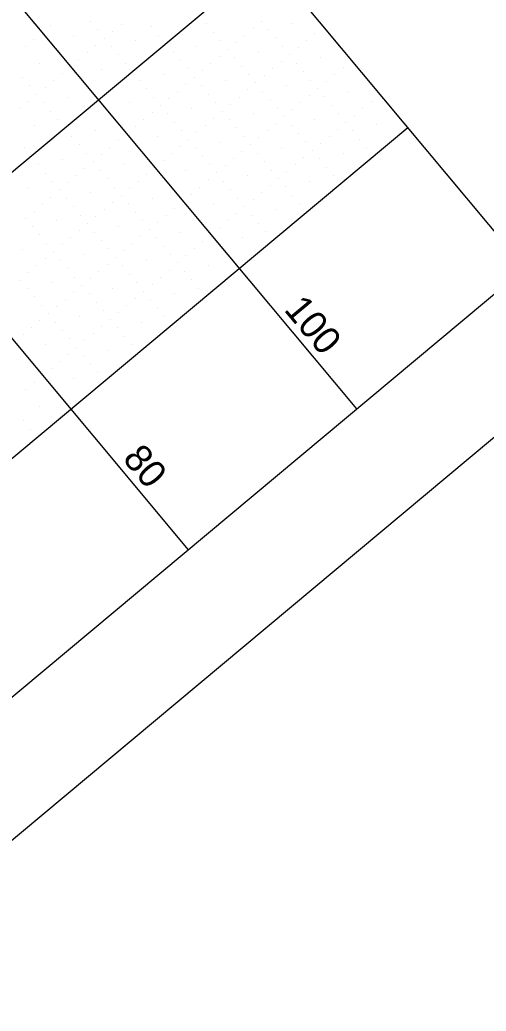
# Model space of a CAD drawing. Extents: x 2042995 to 2043795, y 305365 to 306249.
# Drawn here: x 2043569.4 to 2043611.9, y 305492.2 to 305582.4 of the extents above; entities that cross this region are included whole.
import ezdxf

# ---------------------------------------------------------------- set-up
doc = ezdxf.new("R2010")
doc.units = 0
for name, color, linetype in [('BR_BORDER LINES', 7, 'Continuous'), ('BR_GRID DOTS', 7, 'Continuous'), ('BR_GRID LINES', 7, 'Continuous'), ('BR_TEXT', 7, 'Continuous'), ('RD_SHT_IplotShp', 7, 'Continuous')]:
    doc.layers.add(name, color=color, linetype=linetype)

msp = doc.modelspace()

# ---------------------------------------------------------------- linework, layer by layer
at = {"layer": 'BR_BORDER LINES'}
for p, q in [((2043183.839, 306076.621), (2043615.462, 305559.826)), ((2043458.121, 305428.416), (2043780.48, 305697.647)), ((2043604.779, 305572.617), (2043493.489, 305479.668))]:
    msp.add_line(p, q, dxfattribs=at)
at = {"layer": 'BR_GRID DOTS'}
for p, q in [((2043572.248, 305581.928), (2043572.248, 305581.928)), ((2043575.832, 305582.316), (2043575.832, 305582.316)), ((2043578.649, 305582.063), (2043578.649, 305582.063)), ((2043581.467, 305581.81), (2043581.467, 305581.81)), ((2043586.46, 305582.072), (2043586.46, 305582.072)), ((2043590.685, 305581.692), (2043590.685, 305581.692)), ((2043591.453, 305582.333), (2043591.453, 305582.333)), ((2043594.27, 305582.08), (2043594.27, 305582.08)), ((2043571.48, 305581.287), (2043571.48, 305581.287)), ((2043574.297, 305581.034), (2043574.297, 305581.034)), ((2043576.473, 305581.549), (2043576.473, 305581.549)), ((2043577.114, 305580.781), (2043577.114, 305580.781)), ((2043577.882, 305581.422), (2043577.882, 305581.422)), ((2043582.108, 305581.043), (2043582.108, 305581.043)), ((2043587.101, 305581.304), (2043587.101, 305581.304)), ((2043589.918, 305581.051), (2043589.918, 305581.051)), ((2043592.094, 305581.566), (2043592.094, 305581.566)), ((2043592.735, 305580.798), (2043592.735, 305580.798)), ((2043596.32, 305581.186), (2043596.32, 305581.186)), ((2043569.945, 305580.005), (2043569.945, 305580.005)), ((2043570.713, 305580.646), (2043570.713, 305580.646)), ((2043576.347, 305580.14), (2043576.347, 305580.14)), ((2043577.755, 305580.014), (2043577.755, 305580.014)), ((2043579.932, 305580.528), (2043579.932, 305580.528)), ((2043585.566, 305580.022), (2043585.566, 305580.022)), ((2043587.742, 305580.537), (2043587.742, 305580.537)), ((2043589.15, 305580.41), (2043589.15, 305580.41)), ((2043593.376, 305580.031), (2043593.376, 305580.031)), ((2043594.785, 305579.904), (2043594.785, 305579.904)), ((2043595.552, 305580.545), (2043595.552, 305580.545)), ((2043575.579, 305579.499), (2043575.579, 305579.499)), ((2043578.396, 305579.246), (2043578.396, 305579.246)), ((2043583.39, 305579.508), (2043583.39, 305579.508)), ((2043587.615, 305579.128), (2043587.615, 305579.128)), ((2043588.383, 305579.769), (2043588.383, 305579.769)), ((2043589.024, 305579.002), (2043589.024, 305579.002)), ((2043591.2, 305579.516), (2043591.2, 305579.516)), ((2043594.017, 305579.263), (2043594.017, 305579.263)), ((2043596.834, 305579.01), (2043596.834, 305579.01)), ((2043571.227, 305578.47), (2043571.227, 305578.47)), ((2043574.044, 305578.217), (2043574.044, 305578.217)), ((2043574.812, 305578.858), (2043574.812, 305578.858)), ((2043579.038, 305578.479), (2043579.038, 305578.479)), ((2043584.031, 305578.74), (2043584.031, 305578.74)), ((2043586.848, 305578.487), (2043586.848, 305578.487)), ((2043589.665, 305578.234), (2043589.665, 305578.234)), ((2043593.249, 305578.622), (2043593.249, 305578.622)), ((2043594.658, 305578.496), (2043594.658, 305578.496)), ((2043598.884, 305578.116), (2043598.884, 305578.116)), ((2043569.692, 305577.188), (2043569.692, 305577.188)), ((2043573.277, 305577.576), (2043573.277, 305577.576)), ((2043576.861, 305577.964), (2043576.861, 305577.964)), ((2043582.496, 305577.458), (2043582.496, 305577.458)), ((2043584.672, 305577.973), (2043584.672, 305577.973)), ((2043585.313, 305577.205), (2043585.313, 305577.205)), ((2043586.08, 305577.846), (2043586.08, 305577.846)), ((2043590.306, 305577.467), (2043590.306, 305577.467)), ((2043591.714, 305577.34), (2043591.714, 305577.34)), ((2043592.482, 305577.981), (2043592.482, 305577.981)), ((2043595.299, 305577.728), (2043595.299, 305577.728)), ((2043598.116, 305577.475), (2043598.116, 305577.475)), ((2043570.333, 305576.421), (2043570.333, 305576.421)), ((2043571.742, 305576.294), (2043571.742, 305576.294)), ((2043572.509, 305576.935), (2043572.509, 305576.935)), ((2043580.32, 305576.944), (2043580.32, 305576.944)), ((2043584.545, 305576.564), (2043584.545, 305576.564)), ((2043585.954, 305576.438), (2043585.954, 305576.438)), ((2043588.13, 305576.952), (2043588.13, 305576.952)), ((2043590.947, 305576.699), (2043590.947, 305576.699)), ((2043593.764, 305576.446), (2043593.764, 305576.446)), ((2043595.94, 305576.961), (2043595.94, 305576.961)), ((2043596.581, 305576.193), (2043596.581, 305576.193)), ((2043597.349, 305576.834), (2043597.349, 305576.834)), ((2043570.974, 305575.653), (2043570.974, 305575.653)), ((2043573.791, 305575.4), (2043573.791, 305575.4)), ((2043580.961, 305576.176), (2043580.961, 305576.176)), ((2043581.602, 305575.409), (2043581.602, 305575.409)), ((2043583.01, 305575.282), (2043583.01, 305575.282)), ((2043583.778, 305575.923), (2043583.778, 305575.923)), ((2043586.595, 305575.67), (2043586.595, 305575.67)), ((2043589.412, 305575.417), (2043589.412, 305575.417)), ((2043590.179, 305576.058), (2043590.179, 305576.058)), ((2043591.588, 305575.932), (2043591.588, 305575.932)), ((2043595.814, 305575.552), (2043595.814, 305575.552)), ((2043597.222, 305575.426), (2043597.222, 305575.426)), ((2043599.398, 305575.94), (2043599.398, 305575.94)), ((2043570.207, 305575.012), (2043570.207, 305575.012)), ((2043571.615, 305574.885), (2043571.615, 305574.885)), ((2043579.426, 305574.894), (2043579.426, 305574.894)), ((2043582.243, 305574.641), (2043582.243, 305574.641)), ((2043585.06, 305574.388), (2043585.06, 305574.388)), ((2043587.236, 305574.903), (2043587.236, 305574.903)), ((2043588.644, 305574.776), (2043588.644, 305574.776)), ((2043592.229, 305575.164), (2043592.229, 305575.164)), ((2043592.87, 305574.397), (2043592.87, 305574.397)), ((2043595.046, 305574.911), (2043595.046, 305574.911)), ((2043597.863, 305574.658), (2043597.863, 305574.658)), ((2043600.68, 305574.405), (2043600.68, 305574.405)), ((2043601.448, 305575.046), (2043601.448, 305575.046)), ((2043569.439, 305574.371), (2043569.439, 305574.371)), ((2043572.256, 305574.118), (2043572.256, 305574.118)), ((2043581.475, 305574), (2043581.475, 305574)), ((2043582.884, 305573.874), (2043582.884, 305573.874)), ((2043587.109, 305573.494), (2043587.109, 305573.494)), ((2043587.877, 305574.135), (2043587.877, 305574.135)), ((2043590.694, 305573.882), (2043590.694, 305573.882)), ((2043593.511, 305573.629), (2043593.511, 305573.629)), ((2043594.279, 305574.27), (2043594.279, 305574.27)), ((2043598.504, 305573.891), (2043598.504, 305573.891)), ((2043599.913, 305573.764), (2043599.913, 305573.764)), ((2043570.721, 305572.836), (2043570.721, 305572.836)), ((2043572.897, 305573.35), (2043572.897, 305573.35)), ((2043579.94, 305572.718), (2043579.94, 305572.718)), ((2043580.708, 305573.359), (2043580.708, 305573.359)), ((2043583.525, 305573.106), (2043583.525, 305573.106)), ((2043586.342, 305572.853), (2043586.342, 305572.853)), ((2043588.518, 305573.368), (2043588.518, 305573.368)), ((2043589.159, 305572.6), (2043589.159, 305572.6)), ((2043592.743, 305572.988), (2043592.743, 305572.988)), ((2043594.152, 305572.862), (2043594.152, 305572.862)), ((2043596.328, 305573.376), (2043596.328, 305573.376)), ((2043599.145, 305573.123), (2043599.145, 305573.123)), ((2043601.962, 305572.87), (2043601.962, 305572.87)), ((2043574.179, 305571.815), (2043574.179, 305571.815)), ((2043576.355, 305572.33), (2043576.355, 305572.33)), ((2043579.173, 305572.077), (2043579.173, 305572.077)), ((2043581.99, 305571.824), (2043581.99, 305571.824)), ((2043584.166, 305572.338), (2043584.166, 305572.338)), ((2043585.574, 305572.212), (2043585.574, 305572.212)), ((2043589.8, 305571.833), (2043589.8, 305571.833)), ((2043591.208, 305571.706), (2043591.208, 305571.706)), ((2043591.976, 305572.347), (2043591.976, 305572.347)), ((2043594.793, 305572.094), (2043594.793, 305572.094)), ((2043597.61, 305571.841), (2043597.61, 305571.841)), ((2043598.378, 305572.482), (2043598.378, 305572.482)), ((2043599.786, 305572.356), (2043599.786, 305572.356)), ((2043569.827, 305570.786), (2043569.827, 305570.786)), ((2043574.82, 305571.048), (2043574.82, 305571.048)), ((2043577.638, 305570.795), (2043577.638, 305570.795)), ((2043578.405, 305571.436), (2043578.405, 305571.436)), ((2043584.039, 305570.93), (2043584.039, 305570.93)), ((2043584.807, 305571.571), (2043584.807, 305571.571)), ((2043585.448, 305570.803), (2043585.448, 305570.803)), ((2043587.624, 305571.318), (2043587.624, 305571.318)), ((2043590.441, 305571.065), (2043590.441, 305571.065)), ((2043593.258, 305570.812), (2043593.258, 305570.812)), ((2043595.434, 305571.327), (2043595.434, 305571.327)), ((2043596.843, 305571.2), (2043596.843, 305571.2)), ((2043600.427, 305571.588), (2043600.427, 305571.588)), ((2043601.068, 305570.821), (2043601.068, 305570.821)), ((2043575.461, 305570.28), (2043575.461, 305570.28)), ((2043576.87, 305570.154), (2043576.87, 305570.154)), ((2043583.272, 305570.289), (2043583.272, 305570.289)), ((2043586.089, 305570.036), (2043586.089, 305570.036)), ((2043589.673, 305570.424), (2043589.673, 305570.424)), ((2043591.082, 305570.297), (2043591.082, 305570.297)), ((2043595.308, 305569.918), (2043595.308, 305569.918)), ((2043596.075, 305570.559), (2043596.075, 305570.559)), ((2043598.892, 305570.306), (2043598.892, 305570.306)), ((2043571.109, 305569.251), (2043571.109, 305569.251)), ((2043573.285, 305569.766), (2043573.285, 305569.766)), ((2043576.103, 305569.513), (2043576.103, 305569.513)), ((2043578.92, 305569.26), (2043578.92, 305569.26)), ((2043581.737, 305569.007), (2043581.737, 305569.007)), ((2043582.504, 305569.648), (2043582.504, 305569.648)), ((2043586.73, 305569.268), (2043586.73, 305569.268)), ((2043588.138, 305569.142), (2043588.138, 305569.142)), ((2043588.906, 305569.783), (2043588.906, 305569.783)), ((2043591.723, 305569.53), (2043591.723, 305569.53)), ((2043594.54, 305569.277), (2043594.54, 305569.277)), ((2043596.716, 305569.791), (2043596.716, 305569.791)), ((2043597.357, 305569.024), (2043597.357, 305569.024)), ((2043571.75, 305568.484), (2043571.75, 305568.484)), ((2043574.567, 305568.231), (2043574.567, 305568.231)), ((2043575.335, 305568.872), (2043575.335, 305568.872)), ((2043576.744, 305568.745), (2043576.744, 305568.745)), ((2043580.969, 305568.366), (2043580.969, 305568.366)), ((2043584.554, 305568.754), (2043584.554, 305568.754)), ((2043587.371, 305568.501), (2043587.371, 305568.501)), ((2043590.188, 305568.248), (2043590.188, 305568.248)), ((2043592.364, 305568.762), (2043592.364, 305568.762)), ((2043593.773, 305568.636), (2043593.773, 305568.636)), ((2043597.998, 305568.256), (2043597.998, 305568.256)), ((2043570.215, 305567.202), (2043570.215, 305567.202)), ((2043572.391, 305567.716), (2043572.391, 305567.716)), ((2043573.8, 305567.59), (2043573.8, 305567.59)), ((2043577.385, 305567.978), (2043577.385, 305567.978)), ((2043578.026, 305567.21), (2043578.026, 305567.21)), ((2043580.202, 305567.725), (2043580.202, 305567.725)), ((2043585.836, 305567.219), (2043585.836, 305567.219)), ((2043586.603, 305567.86), (2043586.603, 305567.86)), ((2043588.012, 305567.733), (2043588.012, 305567.733)), ((2043592.238, 305567.354), (2043592.238, 305567.354)), ((2043593.005, 305567.995), (2043593.005, 305567.995)), ((2043593.646, 305567.227), (2043593.646, 305567.227)), ((2043595.822, 305567.742), (2043595.822, 305567.742)), ((2043572.265, 305566.308), (2043572.265, 305566.308)), ((2043573.032, 305566.949), (2043573.032, 305566.949)), ((2043575.85, 305566.696), (2043575.85, 305566.696)), ((2043578.667, 305566.443), (2043578.667, 305566.443)), ((2043579.434, 305567.084), (2043579.434, 305567.084)), ((2043585.068, 305566.578), (2043585.068, 305566.578)), ((2043588.653, 305566.966), (2043588.653, 305566.966)), ((2043591.47, 305566.713), (2043591.47, 305566.713)), ((2043594.287, 305566.46), (2043594.287, 305566.46)), ((2043571.497, 305565.667), (2043571.497, 305565.667)), ((2043573.673, 305566.181), (2043573.673, 305566.181)), ((2043574.314, 305565.414), (2043574.314, 305565.414)), ((2043577.899, 305565.802), (2043577.899, 305565.802)), ((2043579.308, 305565.675), (2043579.308, 305565.675)), ((2043581.484, 305566.19), (2043581.484, 305566.19)), ((2043584.301, 305565.937), (2043584.301, 305565.937)), ((2043587.118, 305565.684), (2043587.118, 305565.684)), ((2043589.294, 305566.198), (2043589.294, 305566.198)), ((2043589.935, 305565.431), (2043589.935, 305565.431)), ((2043590.702, 305566.072), (2043590.702, 305566.072)), ((2043594.928, 305565.692), (2043594.928, 305565.692)), ((2043570.73, 305565.026), (2043570.73, 305565.026)), ((2043574.956, 305564.646), (2043574.956, 305564.646)), ((2043576.364, 305564.52), (2043576.364, 305564.52)), ((2043577.132, 305565.161), (2043577.132, 305565.161)), ((2043579.949, 305564.908), (2043579.949, 305564.908)), ((2043582.766, 305564.655), (2043582.766, 305564.655)), ((2043583.533, 305565.296), (2043583.533, 305565.296)), ((2043589.167, 305564.79), (2043589.167, 305564.79)), ((2043590.576, 305564.663), (2043590.576, 305564.663)), ((2043592.752, 305565.178), (2043592.752, 305565.178)), ((2043569.962, 305564.385), (2043569.962, 305564.385)), ((2043570.603, 305563.617), (2043570.603, 305563.617)), ((2043572.779, 305564.132), (2043572.779, 305564.132)), ((2043575.597, 305563.879), (2043575.597, 305563.879)), ((2043578.414, 305563.626), (2043578.414, 305563.626)), ((2043580.59, 305564.14), (2043580.59, 305564.14)), ((2043581.998, 305564.014), (2043581.998, 305564.014)), ((2043588.4, 305564.149), (2043588.4, 305564.149)), ((2043591.217, 305563.896), (2043591.217, 305563.896)), ((2043571.244, 305562.85), (2043571.244, 305562.85)), ((2043574.829, 305563.238), (2043574.829, 305563.238)), ((2043576.238, 305563.111), (2043576.238, 305563.111)), ((2043580.463, 305562.732), (2043580.463, 305562.732)), ((2043581.231, 305563.373), (2043581.231, 305563.373)), ((2043584.048, 305563.12), (2043584.048, 305563.12)), ((2043586.865, 305562.867), (2043586.865, 305562.867)), ((2043587.632, 305563.508), (2043587.632, 305563.508)), ((2043591.858, 305563.128), (2043591.858, 305563.128)), ((2043571.885, 305562.082), (2043571.885, 305562.082)), ((2043573.294, 305561.956), (2043573.294, 305561.956)), ((2043574.061, 305562.597), (2043574.061, 305562.597)), ((2043576.879, 305562.344), (2043576.879, 305562.344)), ((2043579.696, 305562.091), (2043579.696, 305562.091)), ((2043581.872, 305562.605), (2043581.872, 305562.605)), ((2043582.513, 305561.838), (2043582.513, 305561.838)), ((2043586.097, 305562.226), (2043586.097, 305562.226)), ((2043589.682, 305562.614), (2043589.682, 305562.614)), ((2043569.709, 305561.568), (2043569.709, 305561.568)), ((2043572.526, 305561.315), (2043572.526, 305561.315)), ((2043575.344, 305561.062), (2043575.344, 305561.062)), ((2043577.52, 305561.576), (2043577.52, 305561.576)), ((2043578.928, 305561.45), (2043578.928, 305561.45)), ((2043583.154, 305561.07), (2043583.154, 305561.07)), ((2043584.562, 305560.944), (2043584.562, 305560.944)), ((2043585.33, 305561.585), (2043585.33, 305561.585)), ((2043570.991, 305560.032), (2043570.991, 305560.032)), ((2043571.759, 305560.674), (2043571.759, 305560.674)), ((2043573.167, 305560.547), (2043573.167, 305560.547)), ((2043577.393, 305560.168), (2043577.393, 305560.168)), ((2043578.161, 305560.809), (2043578.161, 305560.809)), ((2043578.802, 305560.041), (2043578.802, 305560.041)), ((2043580.978, 305560.556), (2043580.978, 305560.556)), ((2043583.795, 305560.303), (2043583.795, 305560.303)), ((2043586.612, 305560.05), (2043586.612, 305560.05)), ((2043570.224, 305559.391), (2043570.224, 305559.391)), ((2043573.809, 305559.78), (2043573.809, 305559.78)), ((2043576.626, 305559.527), (2043576.626, 305559.527)), ((2043579.443, 305559.274), (2043579.443, 305559.274)), ((2043583.027, 305559.662), (2043583.027, 305559.662)), ((2043584.436, 305559.535), (2043584.436, 305559.535)), ((2043569.456, 305558.75), (2043569.456, 305558.75)), ((2043572.273, 305558.497), (2043572.273, 305558.497)), ((2043574.45, 305559.012), (2043574.45, 305559.012)), ((2043575.091, 305558.244), (2043575.091, 305558.244)), ((2043575.858, 305558.885), (2043575.858, 305558.885)), ((2043580.084, 305558.506), (2043580.084, 305558.506)), ((2043581.492, 305558.38), (2043581.492, 305558.38)), ((2043582.26, 305559.021), (2043582.26, 305559.021)), ((2043585.077, 305558.768), (2043585.077, 305558.768)), ((2043570.097, 305557.983), (2043570.097, 305557.983)), ((2043574.323, 305557.603), (2043574.323, 305557.603)), ((2043575.732, 305557.477), (2043575.732, 305557.477)), ((2043577.908, 305557.991), (2043577.908, 305557.991)), ((2043580.725, 305557.739), (2043580.725, 305557.739)), ((2043583.542, 305557.486), (2043583.542, 305557.486)), ((2043585.718, 305558), (2043585.718, 305558)), ((2043570.738, 305557.215), (2043570.738, 305557.215)), ((2043571.379, 305556.448), (2043571.379, 305556.448)), ((2043572.788, 305556.321), (2043572.788, 305556.321)), ((2043573.556, 305556.962), (2043573.556, 305556.962)), ((2043576.373, 305556.709), (2043576.373, 305556.709)), ((2043579.19, 305556.456), (2043579.19, 305556.456)), ((2043579.957, 305557.097), (2043579.957, 305557.097)), ((2043581.366, 305556.971), (2043581.366, 305556.971)), ((2043572.02, 305555.68), (2043572.02, 305555.68)), ((2043574.838, 305555.427), (2043574.838, 305555.427)), ((2043577.014, 305555.942), (2043577.014, 305555.942)), ((2043578.422, 305555.815), (2043578.422, 305555.815)), ((2043582.007, 305556.203), (2043582.007, 305556.203)), ((2043582.648, 305555.436), (2043582.648, 305555.436)), ((2043571.253, 305555.039), (2043571.253, 305555.039)), ((2043572.662, 305554.913), (2043572.662, 305554.913)), ((2043576.887, 305554.533), (2043576.887, 305554.533)), ((2043577.655, 305555.174), (2043577.655, 305555.174)), ((2043580.472, 305554.921), (2043580.472, 305554.921)), ((2043569.718, 305553.757), (2043569.718, 305553.757)), ((2043570.485, 305554.398), (2043570.485, 305554.398)), ((2043573.303, 305554.145), (2043573.303, 305554.145)), ((2043576.12, 305553.892), (2043576.12, 305553.892)), ((2043578.296, 305554.407), (2043578.296, 305554.407)), ((2043578.937, 305553.639), (2043578.937, 305553.639)), ((2043571.767, 305552.863), (2043571.767, 305552.863)), ((2043573.944, 305553.378), (2043573.944, 305553.378)), ((2043575.352, 305553.251), (2043575.352, 305553.251)), ((2043579.578, 305552.872), (2043579.578, 305552.872)), ((2043573.817, 305551.969), (2043573.817, 305551.969)), ((2043574.585, 305552.61), (2043574.585, 305552.61)), ((2043575.226, 305551.843), (2043575.226, 305551.843)), ((2043577.402, 305552.357), (2043577.402, 305552.357)), ((2043573.05, 305551.328), (2043573.05, 305551.328)), ((2043575.867, 305551.075), (2043575.867, 305551.075)), ((2043571.515, 305550.046), (2043571.515, 305550.046)), ((2043572.282, 305550.687), (2043572.282, 305550.687)), ((2043576.508, 305550.308), (2043576.508, 305550.308)), ((2043570.747, 305549.405), (2043570.747, 305549.405)), ((2043574.332, 305549.793), (2043574.332, 305549.793)), ((2043569.979, 305548.764), (2043569.979, 305548.764)), ((2043571.262, 305547.229), (2043571.262, 305547.229)), ((2043569.726, 305545.947), (2043569.726, 305545.947)), ((2043570.368, 305545.18), (2043570.368, 305545.18))]:
    msp.add_line(p, q, dxfattribs=at)
at = {"layer": 'BR_GRID LINES'}
for p, q in [((2043168.489, 306063.801), (2043600.112, 305547.005)), ((2043153.138, 306050.98), (2043584.762, 305534.185)), ((2043591.959, 305587.968), (2043484.506, 305498.224))]:
    msp.add_line(p, q, dxfattribs=at)
at = {"layer": 'RD_SHT_IplotShp'}
msp.add_lwpolyline([(2043333.027, 306248.995), (2043794.566, 305696.382), (2043456.858, 305414.33), (2042995.319, 305966.944)], close=True, dxfattribs=at)

# ---------------------------------------------------------------- texts
at = {"layer": 'BR_TEXT'}
for s, p in [('100', (2043593.426, 305556.025)), ('80', (2043578.712, 305542.443))]:
    msp.add_text(s, height=2.5, rotation=309.86836, dxfattribs=at).set_placement(p)

doc.saveas('drawing.dxf')
